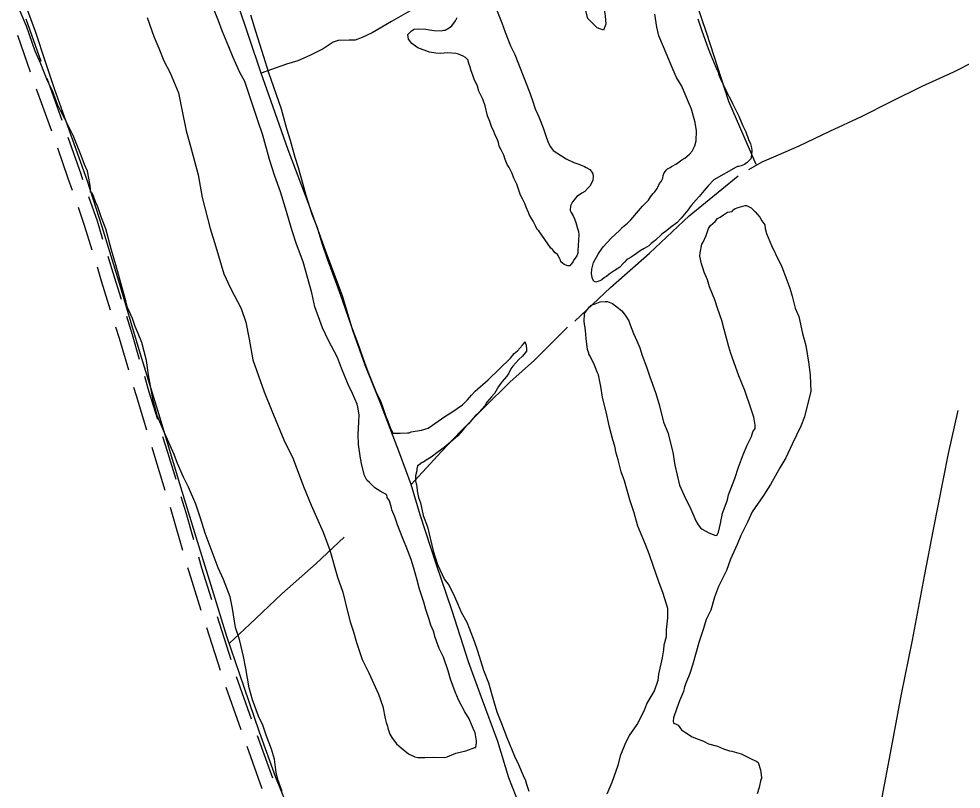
# Model space of a CAD drawing. Extents: x 3263578 to 3301413, y 764927 to 798602.
# Drawn here: x 3271171 to 3273272, y 785733 to 787450 of the extents above; entities that cross this region are included whole.
import ezdxf

# ---------------------------------------------------------------- set-up
doc = ezdxf.new("R2010")
doc.units = 0
for name, color, linetype in [('V-ROAD-CNTR', 7, 'Continuous'), ('V-SITE-VEGE', 7, 'Continuous'), ('V-TOPO-SHOR', 7, 'Continuous')]:
    doc.layers.add(name, color=color, linetype=linetype)

msp = doc.modelspace()

# ---------------------------------------------------------------- linework, layer by layer
at = {"layer": 'V-ROAD-CNTR'}
for p, q in [((3271220.2, 787355.3), (3271187.1, 787449.7)), ((3271196.8, 787331.6), (3271168.1, 787413.3)), ((3271267.5, 787223.5), (3271233.5, 787317.6)), ((3271244.1, 787199.9), (3271210.2, 787293.9)), ((3271644, 786021.3), (3271613.4, 786116.6)), ((3271620.1, 785997.5), (3271589.6, 786092.7)), ((3271689.6, 785889), (3271656.3, 785983.3)), ((3271736.8, 785757.2), (3271703.1, 785851.3)), ((3271713.4, 785733.5), (3271679.7, 785827.6))]:
    msp.add_line(p, q, dxfattribs=at)
for points in [[(3271313.6, 787091.4), (3271309.3, 787103.9), (3271280.8, 787185.8)], [(3271290.1, 787067.6), (3271280.9, 787094.1), (3271257.3, 787162.1)], [(3271358.2, 786958.7), (3271345.8, 786999.2), (3271326.8, 787053.6)], [(3271334.1, 786934.8), (3271317.3, 786989.9), (3271303.3, 787029.9)], [(3271399.3, 786824.9), (3271383.9, 786874.6), (3271369.9, 786920.4)], [(3271375.3, 786800.9), (3271355.2, 786865.8), (3271345.8, 786896.5)], [(3271439.9, 786690.9), (3271423.7, 786746), (3271411.1, 786786.6)], [(3271415.7, 786666.9), (3271395, 786737.3), (3271387.1, 786762.7)], [(3271480.3, 786556.8), (3271461.4, 786618.1), (3271451.3, 786652.5)], [(3271456.2, 786532.9), (3271432.7, 786609.5), (3271427.1, 786628.6)], [(3271521.1, 786422.9), (3271502.9, 786483.1), (3271492, 786518.6)], [(3271496.9, 786399), (3271474.2, 786474.4), (3271468, 786494.7)], [(3271560.7, 786288.6), (3271543.5, 786348.5), (3271532.6, 786384.6)], [(3271536.4, 786264.6), (3271514.7, 786340), (3271508.5, 786360.7)], [(3271601.3, 786154.7), (3271578.8, 786225.7), (3271571.7, 786250.2)], [(3271577.4, 786130.8), (3271550.1, 786217), (3271547.4, 786226.2)], [(3271666.2, 785865.3), (3271661.9, 785877.4), (3271632.8, 785959.6)]]:
    msp.add_lwpolyline(points, dxfattribs=at)
at = {"layer": 'V-SITE-VEGE'}
for points in [[(3272120.3, 785803.5), (3272125.9, 785804.5), (3272144.9, 785813.1), (3272167.2, 785818.3), (3272187.4, 785825.8), (3272189.6, 785825.7), (3272190.9, 785835.7), (3272190.9, 785840.2), (3272187.9, 785858), (3272183.6, 785868.1), (3272175.1, 785889.3), (3272165.3, 785905), (3272151.3, 785931.9), (3272143.8, 785949.8), (3272133.1, 785977.8), (3272127.9, 785996.7), (3272117.3, 786026.9), (3272107.6, 786046), (3272099.1, 786070.5), (3272094.9, 786085), (3272089.5, 786098.5), (3272085.3, 786110.8), (3272077.9, 786133.1), (3272073.7, 786149.8), (3272064.1, 786178.9), (3272058.9, 786199), (3272051.6, 786225.7), (3272045.2, 786244.7), (3272034.6, 786273.8), (3272027.1, 786291.7), (3272015.3, 786321.9), (3272008.9, 786339.8), (3272002.5, 786355.4), (3272001.5, 786359.9), (3271997.3, 786375.5), (3271991.9, 786383.4), (3271990.8, 786388.9), (3271976.5, 786397), (3271964.4, 786404.9), (3271952.4, 786416.2), (3271946.9, 786421.9), (3271941.5, 786432), (3271935.2, 786455.4), (3271932.2, 786471), (3271928.2, 786501.1), (3271927.4, 786523.3), (3271929, 786551.1), (3271929.3, 786567.7), (3271926.2, 786584.4), (3271925.2, 786591.1), (3271914.5, 786614.6), (3271904.8, 786634.8), (3271889.8, 786671.7), (3271881.3, 786695.2), (3271860.8, 786733.3), (3271847.9, 786761.3), (3271830.9, 786808.2), (3271823.6, 786839.4), (3271804.7, 786908.6), (3271789.8, 786947.8), (3271780.3, 786977.9), (3271765.5, 787028.1), (3271753.9, 787065), (3271741.1, 787099.6), (3271729.5, 787136.5), (3271714.8, 787191.2), (3271704.2, 787221.4), (3271690.4, 787263.8), (3271681.9, 787288.4), (3271674.5, 787310.7), (3271663.7, 787330.9), (3271648.7, 787364.5), (3271639.1, 787388), (3271624.1, 787423.8), (3271615.6, 787446.1), (3271602.8, 787477.4)], [(3272235.9, 787471.1), (3272247.3, 787441.6), (3272255.1, 787420.9), (3272267.2, 787390.6), (3272276.6, 787370.6), (3272288.8, 787340.3), (3272296.6, 787319.6), (3272308.7, 787289.3), (3272315, 787270.2), (3272322, 787249.5), (3272329.9, 787231.9), (3272339.9, 787207.2), (3272344.8, 787192.1), (3272351.2, 787174.6), (3272356.3, 787165), (3272362.2, 787156.9), (3272380.6, 787145.2), (3272391.3, 787138.5), (3272408.3, 787129.9), (3272419.1, 787126.4), (3272432.2, 787121.1), (3272435.3, 787118.7), (3272443.7, 787114.4), (3272446.7, 787110.4), (3272450.4, 787104.7), (3272450.9, 787098.4), (3272450.6, 787090.6), (3272448.1, 787085.2), (3272443.8, 787077.5), (3272439.7, 787073), (3272432.4, 787065.4), (3272425.9, 787061.8), (3272418.7, 787056.6), (3272414.6, 787054.4), (3272412.1, 787050.5), (3272408.8, 787046.8), (3272405.5, 787042.2), (3272400.5, 787033.7), (3272400, 787022.8), (3272402.2, 787018.8), (3272406.7, 787011.5), (3272409.5, 787004.4), (3272412.3, 786996.4), (3272413.7, 786990.8), (3272416.5, 786982.9), (3272418.6, 786976.5), (3272419.1, 786968.7), (3272418.1, 786945.2), (3272416.9, 786933.4), (3272416.7, 786928), (3272414.8, 786921.8), (3272409, 786913.4), (3272405.7, 786908.8), (3272402.3, 786903.4), (3272400.7, 786901.9), (3272399.8, 786899.6), (3272395.1, 786899.8), (3272386.6, 786902.5), (3272379, 786908.3), (3272378.4, 786912.2), (3272376.2, 786917), (3272371.8, 786925), (3272366.5, 786928.4), (3272360.5, 786935.7), (3272356.7, 786939), (3272330, 786977.7), (3272326.2, 786981), (3272322.6, 786989), (3272317.5, 786999.4), (3272313.8, 787005), (3272308.7, 787013.9), (3272307.3, 787018.6), (3272301.5, 787030.6), (3272298.7, 787038.6), (3272293.6, 787049), (3272289.2, 787057), (3272280.8, 787081.7), (3272274.3, 787095.3), (3272270.7, 787105.6), (3272264.2, 787119.2)], [(3271341.3, 787042.7), (3271336, 787057.3), (3271333.8, 787060.6), (3271330.5, 787064), (3271330.7, 787070.7), (3271329.7, 787078.5), (3271326.6, 787095.2), (3271323.5, 787110.8), (3271317.1, 787125.3), (3271309.6, 787145.5), (3271305.4, 787156.6), (3271297.9, 787175.7), (3271291.5, 787190.2), (3271279.6, 787213.7), (3271273.2, 787227.2), (3271263.5, 787246.2), (3271257, 787259.6), (3271245.3, 787289.8), (3271234.5, 787312.2), (3271219.6, 787350.3), (3271206.7, 787378.2), (3271187.6, 787434.1), (3271172.6, 787468.8)], [(3271456.8, 787453.1), (3271471.7, 787410.7), (3271482.4, 787384.9), (3271494.1, 787357), (3271508.2, 787330.1), (3271526.3, 787285.3), (3271533.6, 787251.9), (3271543.9, 787200.6), (3271554.4, 787163.8), (3271570.1, 787102.4), (3271579.3, 787052.2), (3271597, 786983.1), (3271609.7, 786941.8), (3271627.6, 786881.5), (3271642.7, 786850.1), (3271666.4, 786804.2), (3271677, 786774), (3271684.2, 786736.1), (3271692.3, 786690.4), (3271717.9, 786618.9), (3271735, 786576.4), (3271761.7, 786511.5), (3271782.1, 786469), (3271805.6, 786407.5), (3271822.7, 786366.1), (3271849.5, 786305.7), (3271864.4, 786265.4), (3271881.2, 786205.1), (3271892.9, 786171.6), (3271903.3, 786129.2), (3271909.6, 786105.8), (3271917, 786083.5), (3271923.3, 786060), (3271936.1, 786022), (3271951.1, 785991.8), (3271972.6, 785944.8), (3271982.2, 785916.8), (3271987.3, 785890.1), (3271989.4, 785881.2), (3271992.6, 785873.3), (3271993.6, 785868.9), (3271997.8, 785855.5), (3272002.2, 785847.6), (3272013, 785834.1), (3272022.9, 785825.1), (3272039.4, 785811.5), (3272053.7, 785804.6), (3272060.3, 785803.4), (3272075.9, 785803.1), (3272095.9, 785803.9), (3272120.3, 785803.5)], [(3271686.9, 787459.4), (3271698.5, 787422.6), (3271716.5, 787366.7), (3271727.1, 787331), (3271755.8, 787249.4), (3271767.3, 787205.9), (3271775.8, 787180.2), (3271786.3, 787142.3), (3271793.7, 787118.8), (3271804.2, 787082), (3271810.5, 787057.4), (3271824.2, 787015), (3271836, 786984.8), (3271846.5, 786950.2), (3271858.2, 786915.5), (3271878.4, 786860.8), (3271891.2, 786823.9), (3271912.4, 786763.6), (3271926.3, 786726.7), (3271941.1, 786684.2), (3271948.6, 786664.1), (3271966.8, 786619.3), (3271976.5, 786600.3), (3271980.7, 786588), (3271988.1, 786565.7), (3271993.5, 786553.4), (3271998.8, 786538.8), (3272003.1, 786529.9), (3272004.2, 786526.5), (3272020.8, 786526.2), (3272037.5, 786527.1), (3272040.8, 786527), (3272045.3, 786529.2), (3272068.7, 786533.3), (3272083.2, 786537.5), (3272093.3, 786544), (3272097.9, 786548.3), (3272120.3, 786563.5), (3272136, 786573.3), (3272159.6, 786589.6), (3272170.9, 786600.5), (3272180, 786611.5), (3272187.9, 786620.2), (3272217.2, 786645.3), (3272266.9, 786693.4), (3272274.8, 786704.4), (3272282.7, 786709.8), (3272294, 786723), (3272297.4, 786727.4), (3272298.6, 786730.7), (3272299.6, 786728.4), (3272301.8, 786722.9), (3272302.7, 786712.8), (3272302.7, 786709.5), (3272293.6, 786698.5), (3272285.7, 786690.9), (3272272.1, 786675.6), (3272267.6, 786670.1), (3272263, 786660.1), (3272258.4, 786653.6), (3272248.2, 786641.5), (3272240.3, 786630.5), (3272231.2, 786615.1), (3272224.4, 786607.4), (3272214.2, 786595.4), (3272209.6, 786587.7), (3272196, 786572.3), (3272189.2, 786565.8), (3272173.4, 786547.1), (3272163.2, 786536.2), (3272149.6, 786520.8), (3272138.4, 786511), (3272119.2, 786494.7), (3272105.7, 786484.9), (3272090, 786472.9), (3272078.8, 786466.4), (3272073.1, 786462.1), (3272069.8, 786461), (3272063, 786455.6), (3272059.7, 786453.4), (3272058.4, 786446.8), (3272058.4, 786442.3), (3272054.9, 786431.3), (3272054.7, 786420.1), (3272057.8, 786407.9)], [(3272264.2, 787119.2), (3272259.8, 787125.7), (3272254.7, 787136.9), (3272252, 787146.4), (3272246.2, 787158.4), (3272241.8, 787166.4), (3272239.8, 787174.4), (3272236.2, 787184.7), (3272232.6, 787191.1), (3272229.1, 787201.5), (3272225.4, 787207.9), (3272220.5, 787221.4), (3272215.5, 787234.2), (3272210.1, 787256.4), (3272205.2, 787271.5), (3272196.5, 787289.1), (3272193, 787300.2), (3272185.8, 787316.2), (3272183, 787324.9), (3272179.5, 787334.5), (3272176.6, 787342.4), (3272173.9, 787351.2), (3272172.5, 787355.9), (3272172.6, 787358.3), (3272166.5, 787364), (3272161.2, 787367.4), (3272151.1, 787371.7), (3272144.9, 787373.5), (3272126.1, 787374.3), (3272111.2, 787373.3), (3272100.2, 787373.7), (3272086.2, 787375.9), (3272059.9, 787385.6), (3272046.9, 787395.5), (3272039.5, 787405.2), (3272038.3, 787415.4), (3272040.8, 787418.5), (3272046.5, 787423.8), (3272052.1, 787427.5), (3272061.6, 787427.9), (3272078, 787427.2), (3272086.6, 787426.1), (3272096.7, 787424.1), (3272112.4, 787423.5), (3272117.9, 787424.8), (3272121.1, 787425.5), (3272129.9, 787430.6), (3272136.4, 787435.1), (3272143.9, 787445.8), (3272148.1, 787453.4)], [(3272804.3, 787162.8), (3272804.8, 787157.2), (3272804.4, 787147.1), (3272803.4, 787141.6), (3272802.5, 787138.5), (3272798.4, 787134), (3272794.3, 787130.2), (3272788.7, 787125.7), (3272781.5, 787122.9), (3272775.1, 787120.8), (3272772.8, 787120.9), (3272770.4, 787119.4), (3272720.6, 787091.6), (3272707.5, 787078), (3272698.5, 787067.3), (3272687.7, 787054.4), (3272681.2, 787046.8), (3272669.7, 787034), (3272662.2, 787024.1), (3272647.3, 787005.8), (3272637.5, 786995.2), (3272623.8, 786984.8), (3272615.6, 786978.1), (3272604.3, 786969.9), (3272590.5, 786957.1), (3272586.4, 786954.1), (3272580.8, 786949.6), (3272575.1, 786944.4), (3272564.6, 786938.5), (3272555.8, 786933.4), (3272542.8, 786923.7), (3272535.6, 786919.3), (3272529.2, 786915.6), (3272526, 786913.4), (3272521, 786908.1), (3272517.7, 786904.3), (3272510.4, 786896.7), (3272506.3, 786893.8), (3272498.3, 786888.6), (3272491, 786884.2), (3272487, 786881.2), (3272481.3, 786875.9), (3272476.5, 786873.8), (3272470.8, 786868.5), (3272466, 786866.3), (3272462, 786864.9), (3272457.3, 786863.5), (3272452.6, 786865.3), (3272449.7, 786870.9), (3272447.8, 786882), (3272448.2, 786892.2), (3272451.9, 786906.9), (3272462.1, 786925.3), (3272464.6, 786929.2), (3272473.7, 786942.1), (3272491, 786961.1), (3272509.7, 786978.4), (3272516.3, 786985.9), (3272527.6, 786994.9), (3272535, 787002.5), (3272552.3, 787022.2), (3272561.3, 787032.8), (3272568.7, 787040.3), (3272574.4, 787046.4), (3272579.4, 787053.3), (3272585.2, 787060.9), (3272588.5, 787064.7), (3272594.3, 787072.3), (3272595.2, 787075.4), (3272599.4, 787083.1), (3272602.8, 787087.6), (3272606.2, 787095.3), (3272607.2, 787100.8), (3272609.8, 787107), (3272612.3, 787110.8), (3272614.8, 787113.8), (3272617.2, 787116.1), (3272622.8, 787119), (3272626.1, 787121.2), (3272637.3, 787127.1), (3272648.6, 787136), (3272655.8, 787139.7), (3272666.4, 787148.7), (3272672.2, 787155.5), (3272678.1, 787167), (3272680.9, 787178.7), (3272681.8, 787200.6), (3272678.6, 787219.6), (3272670.4, 787248.9), (3272661.8, 787269.7), (3272648.9, 787300), (3272637.1, 787319.3), (3272628.5, 787338.5), (3272616.3, 787368.8), (3272597.7, 787412.7), (3272593, 787431.7), (3272588.6, 787460.9)], [(3272684.8, 787450.8), (3272693.9, 787423.8), (3272708, 787384), (3272713.7, 787369.6), (3272720.8, 787351.3), (3272725.1, 787342.5), (3272730.2, 787331.3), (3272730.8, 787327.3), (3272735.8, 787314.6)], [(3272735.8, 787314.6), (3272740.9, 787304.2), (3272747.4, 787291.4), (3272751, 787283.4), (3272757.6, 787271.3), (3272761.9, 787261.7), (3272772.8, 787239.3), (3272775.7, 787233.7), (3272785.1, 787212.2), (3272791.6, 787198.6), (3272797.9, 787181.1), (3272802.3, 787171.5), (3272804.3, 787162.8)], [(3271758, 785727.1), (3271748.4, 785753.9), (3271744.2, 785769.6), (3271740.3, 785799.6), (3271734, 785821.9), (3271722.2, 785853.2), (3271714.8, 785875.6), (3271705.1, 785895.7), (3271691.3, 785931.5), (3271683.9, 785958.3), (3271676.8, 786001.8), (3271671.7, 786028.5), (3271662.3, 786066.4), (3271653.9, 786093.2), (3271646.8, 786135.6), (3271641.6, 786161.2), (3271626.7, 786200.3), (3271614.9, 786226.1), (3271586.1, 786303.2), (3271575.5, 786336.7), (3271564.9, 786368), (3271548.9, 786406), (3271538.1, 786428.4), (3271524.2, 786458.7), (3271516.7, 786478.8), (3271504.9, 786505.6), (3271495.3, 786526.9), (3271479.2, 786566.1), (3271469.8, 786599.5), (3271459.6, 786656.4), (3271455.6, 786688.7), (3271445.2, 786728.8), (3271436.6, 786749), (3271430.2, 786764.6), (3271423.8, 786782.5), (3271413.1, 786807.1), (3271408.9, 786821.6), (3271402.6, 786845.1), (3271386.8, 786902), (3271377.4, 786934.4), (3271364.8, 786982.4), (3271355.2, 787007), (3271346.7, 787031.5), (3271341.3, 787042.7)], [(3272438.3, 786712.9), (3272435.3, 786737.4), (3272434.5, 786755.2), (3272431.5, 786775.2), (3272431.8, 786793), (3272443.2, 786808.4), (3272446.5, 786811.6), (3272455.5, 786814.8), (3272466.7, 786819.1), (3272477.8, 786820), (3272483.3, 786819.9), (3272494.4, 786815.3), (3272504.3, 786808.5), (3272515.2, 786799.4), (3272522.8, 786789.3), (3272530.4, 786777), (3272533.6, 786768), (3272541.1, 786749), (3272548.6, 786732.2), (3272555, 786716.6), (3272560.3, 786699.8), (3272569.9, 786674.1), (3272577.3, 786651.8), (3272590.1, 786617.1), (3272598.5, 786590.3), (3272607.9, 786551.3), (3272617.5, 786527.8), (3272629.1, 786484.3), (3272633, 786455.3), (3272643.4, 786410.7), (3272654.2, 786387.2), (3272669.2, 786356.9), (3272679.9, 786331.2), (3272685.4, 786322.2), (3272690.8, 786315.5), (3272694.1, 786312.1), (3272709.5, 786304.1), (3272722.8, 786299.4), (3272727.2, 786298.2), (3272730.7, 786306), (3272735.4, 786324.8), (3272736.6, 786333.6), (3272739, 786343.6), (3272739.1, 786345.8), (3272750.7, 786377.9), (3272753.1, 786388.9), (3272767, 786425.4), (3272775.2, 786450.8), (3272786.8, 786480.6), (3272794.9, 786499.4), (3272804.1, 786519.2), (3272807.6, 786529.2), (3272812.1, 786536.9), (3272812.3, 786544.7), (3272809.2, 786562.5), (3272803.9, 786580.3), (3272789.1, 786621.7), (3272776.2, 786654.1), (3272758.2, 786704.4), (3272753.9, 786718.9), (3272743.5, 786758), (3272738.2, 786778.1), (3272728.7, 786804.9), (3272722.3, 786823.9), (3272710.5, 786853), (3272706.3, 786868.6), (3272698.8, 786885.4), (3272695.7, 786895.4), (3272692.5, 786904.4), (3272689.4, 786921.1), (3272689.5, 786928.9), (3272693.2, 786947.7), (3272696.6, 786952.1), (3272703.5, 786967.5), (3272705.9, 786976.4), (3272708.2, 786983), (3272712.7, 786989.6), (3272722.9, 786998.3), (3272728.5, 787004.9), (3272734.1, 787008.1), (3272742, 787013.6), (3272751, 787019), (3272761, 787021.1), (3272762.2, 787023.3), (3272766.7, 787026.5), (3272774.5, 787029.7), (3272790.1, 787033.9), (3272793.4, 787033.9), (3272803.4, 787029.3), (3272812.1, 787020.2), (3272823, 787007.8), (3272827.4, 787000), (3272833.9, 786991), (3272834.9, 786983.2), (3272838, 786972), (3272848.7, 786945.2), (3272865.9, 786909.4), (3272871.3, 786899.3), (3272880.9, 786873.6), (3272889.4, 786850.1), (3272894.7, 786832.2)], [(3272894.7, 786832.2), (3272902, 786805.4), (3272909.5, 786786.4), (3272917.8, 786748.5), (3272925.1, 786721.7), (3272932.2, 786680.5), (3272935.2, 786656), (3272936.8, 786619.3), (3272930.9, 786596.1), (3272922.6, 786562.9), (3272914.4, 786541.9), (3272894.9, 786502.2), (3272881.1, 786471.3), (3272867.4, 786449.3), (3272846.8, 786411.9), (3272830.9, 786387.7), (3272805.8, 786351.4), (3272795.5, 786328.2), (3272780.5, 786298.5), (3272772.4, 786278.6), (3272757.5, 786245.5), (3272748.2, 786220.1), (3272730.9, 786184.8), (3272721.6, 786160.5), (3272713.4, 786131.8), (3272703.1, 786110.8), (3272697.2, 786090.9), (3272686.7, 786060), (3272680.8, 786037.9), (3272672.6, 786009.1), (3272666.7, 785990.3), (3272658.6, 785970.4), (3272655.1, 785960.5), (3272652.7, 785950.5), (3272643.5, 785929.6), (3272637.7, 785913), (3272630.7, 785892), (3272629.4, 785884.2), (3272630.5, 785879.8), (3272634.9, 785878.6), (3272640.4, 785875.2), (3272648, 785865), (3272656.8, 785859.3), (3272672.2, 785849.1), (3272685.5, 785844.4), (3272697.6, 785839.8), (3272708.6, 785834.1), (3272728.5, 785828.2), (3272741.8, 785822.4), (3272755, 785817.8), (3272760.6, 785817.7), (3272781.6, 785811.8), (3272800.3, 785801.5), (3272815.8, 785794.6), (3272819.1, 785792.3), (3272824.4, 785775.5), (3272826.3, 785758.8), (3272826.3, 785756.6), (3272825.1, 785754.4), (3272821.5, 785736.7), (3272816.8, 785722.3)], [(3272482.4, 785722.1), (3272493.9, 785748.6), (3272506.7, 785786.2), (3272512.7, 785809.4), (3272524.2, 785837), (3272532.3, 785852.5), (3272549.3, 785876.6), (3272557.3, 785892.1), (3272566.5, 785910.8), (3272571.2, 785922.9), (3272582.6, 785942.8), (3272588.3, 785951.6), (3272596.5, 785975.9), (3272597.8, 785989.2), (3272606.1, 786025.7), (3272608.7, 786043.5), (3272609.9, 786054.6), (3272614.7, 786073.4), (3272614.9, 786087.8), (3272617.6, 786114.4), (3272617.9, 786135.5), (3272607.3, 786169), (3272597.7, 786194.8), (3272586.1, 786229.4), (3272576.5, 786255.1), (3272568, 786278.6), (3272550.9, 786318.8), (3272542.4, 786349), (3272532.9, 786378), (3272521.4, 786420.4), (3272513.9, 786440.6), (3272506.6, 786467.3), (3272502.4, 786481.9), (3272499.3, 786497.5), (3272495.1, 786512), (3272487.7, 786539.9), (3272481.5, 786567.7), (3272472.1, 786606.8), (3272468.1, 786630.2), (3272465, 786645.8), (3272462.9, 786656.9), (3272460.8, 786661.4), (3272454.4, 786678.2), (3272444.7, 786698.3), (3272441.5, 786702.8), (3272441.5, 786705.1), (3272438.3, 786712.9)], [(3272057.8, 786407.9), (3272058.8, 786397.9), (3272061.9, 786383.4), (3272066.1, 786371.1), (3272072.3, 786343.2), (3272081.9, 786317.5), (3272094.4, 786263.9), (3272103.9, 786233.8), (3272120, 786200.2), (3272129.8, 786186.7), (3272141.7, 786162.1), (3272149.2, 786145.3), (3272156.7, 786127.4), (3272169.6, 786105), (3272175, 786091.5), (3272185.6, 786062.5), (3272193, 786041.2), (3272206.8, 785997.7), (3272217.5, 785969.7), (3272229.1, 785930.7), (3272236.4, 785905), (3272247.1, 785879.3), (3272258.8, 785848), (3272276, 785806.6), (3272284.5, 785787.5), (3272295.3, 785762.9), (3272300.6, 785751.7), (3272302.7, 785743.9), (3272308, 785728.3)]]:
    msp.add_lwpolyline(points, dxfattribs=at)
at = {"layer": 'V-TOPO-SHOR'}
for points in [[(3272398.9, 788324.3), (3272439.1, 788209.6), (3272493.3, 788045.9), (3272586.6, 787768.3), (3272648.7, 787580.8), (3272703.3, 787420.8), (3272752.7, 787266.9), (3272814.3, 787126.5)], [(3272376.4, 787606.5), (3272378.5, 787618.8), (3272421.2, 787638.4), (3272431.1, 787635.3), (3272449.1, 787590.8), (3272461.6, 787553.9), (3272471.7, 787493.9), (3272477.8, 787457.1), (3272479.8, 787438.3), (3272474.6, 787425), (3272460.1, 787430.1), (3272439, 787451.3), (3272428.1, 787495.8), (3272419.5, 787514.9), (3272417, 787532.3), (3272422.1, 787552.4), (3272417.5, 787571.7), (3272402.1, 787567.2), (3272389, 787579.7), (3272380.5, 787593.3), (3272376.4, 787606.5)], [(3272207.4, 787517.9), (3272143, 787498.8), (3272117, 787490.8), (3272073.9, 787481.5), (3272043.1, 787468.5), (3272001.2, 787444.2), (3271958.7, 787419), (3271936.5, 787408.5), (3271920.7, 787403.1), (3271906.8, 787403.2), (3271883, 787402), (3271871.4, 787398.3), (3271849.5, 787383.4), (3271820.9, 787369.4), (3271792.8, 787356.7), (3271767.4, 787349), (3271710.8, 787329.1)], [(3271922.6, 785314.9), (3271880.9, 785419.4), (3271842.9, 785512.8), (3271794.8, 785632.1), (3271743.8, 785758.7), (3271706.9, 785859.7), (3271673, 785960.4), (3271634.4, 786073.4), (3271599.2, 786186.6), (3271566, 786294.6), (3271528.7, 786415.7), (3271483.3, 786567.1), (3271439.2, 786712), (3271393.5, 786865.8), (3271356.4, 786986.4), (3271323.3, 787090.9), (3271290.7, 787179.7), (3271250.1, 787294.4), (3271230.9, 787352.2), (3271207.5, 787421.9), (3271188.4, 787474.3)], [(3272287.7, 785695.6), (3272263.3, 785757.9), (3272238.4, 785838.8), (3272202, 785937.2), (3272172.9, 786016.7), (3272136.9, 786130.4), (3272101.1, 786234.9), (3272065.3, 786344.1), (3272045.6, 786412.2), (3272020.1, 786480.6), (3271977.3, 786593.5), (3271942.7, 786678.2), (3271915.2, 786755.4), (3271892.2, 786832.6), (3271854.5, 786934.2), (3271818, 787034.8), (3271770.9, 787158.2), (3271728.2, 787280.9), (3271710.8, 787329.1), (3271658.5, 787486)], [(3272798.2, 787114.6), (3272828.4, 787131.4), (3272864.6, 787146.9), (3272910.2, 787167.4), (3272978.9, 787200.1), (3273049.5, 787232.8), (3273113.9, 787265.6), (3273185.2, 787300.3), (3273255.4, 787332.1), (3273301.1, 787355.5), (3273372.2, 787391.3)], [(3272410.2, 786776.6), (3272490.1, 786851.1), (3272577.1, 786928.1), (3272665.3, 787010.8), (3272774.5, 787100.7)], [(3272045.6, 786412.2), (3272112.7, 786485.4), (3272156.4, 786531.1), (3272208, 786584), (3272265.2, 786640.6), (3272320.3, 786689.3), (3272394, 786763)], [(3273021.2, 785342.5), (3273034.2, 785394.4), (3273059.4, 785516.5), (3273079.4, 785630.6), (3273095.6, 785714.9), (3273114.1, 785813), (3273138.4, 785944.7), (3273163.4, 786065.1), (3273190, 786207.9), (3273210.3, 786311.6), (3273243.4, 786481.1), (3273264.8, 786577.4)], [(3271640.3, 786057.9), (3271685.2, 786099.8), (3271757.1, 786168.1), (3271833.8, 786236.1), (3271896.2, 786294.6)]]:
    msp.add_lwpolyline(points, dxfattribs=at)

doc.saveas('drawing.dxf')
